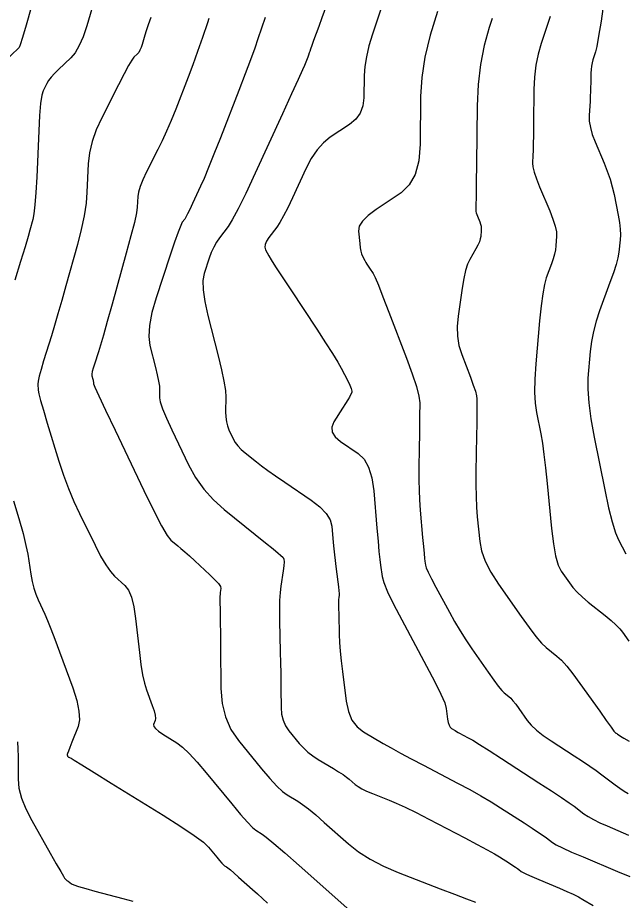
# Model space of a CAD drawing. Extents: x 2082232 to 2083549, y 592624 to 593832.
# Drawn here: x 2083105.3 to 2083143.4, y 593490.8 to 593546.3 of the extents above; entities that cross this region are included whole.
import ezdxf

# ---------------------------------------------------------------- set-up
doc = ezdxf.new("R2010")
doc.units = 0
doc.layers.add('DT_X_Contour_Major', color=7, linetype='Continuous')
doc.layers.add('DT_X_Contour_Minor', color=7, linetype='Continuous')

msp = doc.modelspace()

# ---------------------------------------------------------------- linework, layer by layer
at = {"layer": 'DT_X_Contour_Major'}
for points in [[(2083117.305, 593546.203), (2083117.213, 593545.927), (2083116.9, 593544.998), (2083116.593, 593544.119), (2083116.291, 593543.292), (2083115.995, 593542.515), (2083115.212, 593540.51), (2083114.922, 593539.787), (2083114.639, 593539.12), (2083114.363, 593538.51), (2083114.093, 593537.957), (2083113.384, 593536.557), (2083113.149, 593536.066), (2083112.979, 593535.645), (2083112.872, 593535.293), (2083112.829, 593535.011), (2083112.799, 593534.349), (2083112.747, 593533.982), (2083112.615, 593533.376), (2083112.402, 593532.532), (2083112.108, 593531.449), (2083111.217, 593528.244), (2083110.913, 593527.156), (2083110.668, 593526.296), (2083110.483, 593525.664), (2083110.357, 593525.259), (2083110.1, 593524.485), (2083110.018, 593524.221), (2083109.966, 593524.01), (2083109.942, 593523.852), (2083109.948, 593523.747), (2083110.001, 593523.537), (2083110.019, 593523.464), (2083110.031, 593523.404), (2083110.039, 593523.357), (2083110.041, 593523.322), (2083110.04, 593523.246), (2083110.125, 593523.042), (2083110.38, 593522.489), (2083110.806, 593521.587), (2083111.401, 593520.336), (2083113.217, 593516.533), (2083113.833, 593515.269), (2083114.321, 593514.327), (2083114.68, 593513.709), (2083114.911, 593513.413), (2083115.354, 593513.056), (2083115.545, 593512.898), (2083115.784, 593512.689), (2083116.071, 593512.431), (2083116.406, 593512.122), (2083117.364, 593511.234), (2083117.677, 593510.931), (2083117.896, 593510.687), (2083118.021, 593510.502), (2083118.053, 593510.377), (2083118.012, 593510.122), (2083117.999, 593510.014), (2083117.992, 593509.882), (2083117.989, 593509.724), (2083117.99, 593509.542), (2083118.002, 593509.024), (2083118.007, 593508.732), (2083118.013, 593508.246), (2083118.021, 593507.565), (2083118.03, 593506.69), (2083118.057, 593504.097), (2083118.134, 593503.162), (2083118.344, 593502.305), (2083118.688, 593501.523), (2083119.165, 593500.819), (2083120.616, 593499.042), (2083121.124, 593498.44), (2083121.559, 593497.967), (2083121.921, 593497.623), (2083122.211, 593497.408), (2083122.888, 593497.006), (2083123.181, 593496.81), (2083123.556, 593496.525), (2083124.01, 593496.15), (2083124.545, 593495.684), (2083126.079, 593494.324), (2083126.705, 593493.83), (2083127.435, 593493.367), (2083128.268, 593492.936), (2083129.203, 593492.536), (2083131.835, 593491.512), (2083132.74, 593491.162), (2083133.48, 593490.878), (2083134.056, 593490.66)], [(2083135.106, 593546.2), (2083134.918, 593545.634), (2083134.598, 593544.509), (2083134.365, 593543.315), (2083134.218, 593542.051), (2083134.159, 593540.717), (2083134.117, 593537.068), (2083134.102, 593535.865), (2083134.091, 593534.993), (2083134.084, 593534.452), (2083134.079, 593534.242), (2083134.072, 593534.123), (2083134.077, 593534.067), (2083134.096, 593533.989), (2083134.13, 593533.89), (2083134.179, 593533.768), (2083134.328, 593533.415), (2083134.375, 593533.282), (2083134.406, 593533.147), (2083134.42, 593533.01), (2083134.417, 593532.871), (2083134.387, 593532.499), (2083134.359, 593532.346), (2083134.299, 593532.166), (2083134.205, 593531.958), (2083134.079, 593531.723), (2083133.697, 593531.059), (2083133.56, 593530.759), (2083133.435, 593530.357), (2083133.322, 593529.852), (2083133.22, 593529.245), (2083132.965, 593527.49), (2083132.907, 593526.847), (2083132.924, 593526.233), (2083133.017, 593525.648), (2083133.186, 593525.093), (2083133.737, 593523.652), (2083133.917, 593523.163), (2083134.046, 593522.775), (2083134.123, 593522.488), (2083134.149, 593522.302), (2083134.149, 593521.943), (2083134.147, 593521.719), (2083134.141, 593521.317), (2083134.133, 593520.737), (2083134.12, 593519.979), (2083134.083, 593517.721), (2083134.078, 593516.908), (2083134.09, 593516.162), (2083134.12, 593515.485), (2083134.168, 593514.875), (2083134.318, 593513.339), (2083134.434, 593512.739), (2083134.669, 593512.092), (2083135.024, 593511.398), (2083135.498, 593510.656), (2083136.922, 593508.615), (2083137.421, 593507.92), (2083137.85, 593507.366), (2083138.209, 593506.951), (2083138.498, 593506.678), (2083139.176, 593506.135), (2083139.457, 593505.875), (2083139.791, 593505.502), (2083140.178, 593505.016), (2083140.618, 593504.416), (2083141.862, 593502.666), (2083142.273, 593502.09), (2083142.572, 593501.676), (2083142.758, 593501.422), (2083142.833, 593501.329), (2083142.883, 593501.297), (2083142.904, 593501.283), (2083142.929, 593501.266), (2083142.957, 593501.245), (2083142.988, 593501.222), (2083143.078, 593501.154), (2083143.172, 593501.096), (2083143.384, 593500.975), (2083143.716, 593500.788)]]:
    msp.add_lwpolyline(points, dxfattribs=at)
at = {"layer": 'DT_X_Contour_Minor'}
for points in [[(2083110.193, 593547.684), (2083109.618, 593545.729), (2083109.394, 593545.053), (2083109.153, 593544.493), (2083108.893, 593544.048), (2083108.616, 593543.719), (2083107.854, 593542.996), (2083107.594, 593542.737), (2083107.383, 593542.504), (2083107.222, 593542.295), (2083107.11, 593542.112), (2083106.88, 593541.658), (2083106.798, 593541.373), (2083106.726, 593540.858), (2083106.663, 593540.114), (2083106.609, 593539.141), (2083106.477, 593536.238), (2083106.425, 593535.255), (2083106.369, 593534.48), (2083106.306, 593533.915), (2083106.239, 593533.56), (2083106.053, 593532.89), (2083105.941, 593532.506), (2083105.745, 593531.854), (2083105.464, 593530.935), (2083105.099, 593529.749)], [(2083106.132, 593546.883), (2083105.811, 593545.79), (2083105.579, 593545.007), (2083105.436, 593544.534), (2083105.382, 593544.371), (2083103.791, 593542.859)], [(2083124.748, 593547.214), (2083124.402, 593546.25), (2083124.206, 593545.705), (2083123.881, 593544.81), (2083123.772, 593544.51), (2083123.689, 593544.28), (2083123.633, 593544.122), (2083123.602, 593544.034), (2083123.556, 593543.895), (2083123.535, 593543.835), (2083123.508, 593543.759), (2083123.473, 593543.667), (2083123.431, 593543.559), (2083123.311, 593543.251), (2083123.191, 593542.974), (2083122.92, 593542.376), (2083122.5, 593541.455), (2083121.929, 593540.212), (2083120.208, 593536.47), (2083119.618, 593535.208), (2083119.138, 593534.231), (2083118.769, 593533.537), (2083118.51, 593533.127), (2083117.968, 593532.414), (2083117.775, 593532.134), (2083117.603, 593531.829), (2083117.451, 593531.5), (2083117.319, 593531.146), (2083116.996, 593530.171), (2083116.92, 593529.732), (2083116.935, 593529.146), (2083117.041, 593528.415), (2083117.238, 593527.538), (2083117.884, 593525.004), (2083118.096, 593524.129), (2083118.246, 593523.405), (2083118.335, 593522.832), (2083118.362, 593522.411), (2083118.353, 593521.488), (2083118.363, 593521.158), (2083118.4, 593520.859), (2083118.464, 593520.593), (2083118.554, 593520.359), (2083118.833, 593519.776), (2083118.957, 593519.558), (2083119.123, 593519.341), (2083119.329, 593519.124), (2083119.576, 593518.908), (2083120.29, 593518.334), (2083120.602, 593518.093), (2083121.001, 593517.799), (2083121.489, 593517.454), (2083122.065, 593517.057), (2083123.717, 593515.929), (2083124.263, 593515.51), (2083124.663, 593515.1), (2083124.916, 593514.698), (2083125.022, 593514.304), (2083125.11, 593513.265), (2083125.145, 593512.88), (2083125.184, 593512.501), (2083125.227, 593512.13), (2083125.274, 593511.766), (2083125.405, 593510.805), (2083125.446, 593510.483), (2083125.473, 593510.235), (2083125.486, 593510.063), (2083125.484, 593509.965), (2083125.458, 593509.805), (2083125.451, 593509.694), (2083125.449, 593509.481), (2083125.452, 593509.165), (2083125.46, 593508.746), (2083125.487, 593507.494), (2083125.508, 593506.996), (2083125.548, 593506.441), (2083125.608, 593505.828), (2083125.688, 593505.158), (2083125.927, 593503.296), (2083126.063, 593502.651), (2083126.291, 593502.114), (2083126.612, 593501.685), (2083127.026, 593501.363), (2083128.252, 593500.648), (2083128.755, 593500.362), (2083129.343, 593500.037), (2083130.018, 593499.675), (2083130.777, 593499.275), (2083132.918, 593498.157), (2083133.69, 593497.746), (2083134.399, 593497.349), (2083135.047, 593496.968), (2083135.631, 593496.602), (2083137.108, 593495.645), (2083137.611, 593495.317), (2083138.012, 593495.051), (2083138.312, 593494.848), (2083138.509, 593494.706), (2083138.899, 593494.412), (2083139.129, 593494.273), (2083139.524, 593494.076), (2083140.086, 593493.821), (2083140.813, 593493.509), (2083142.975, 593492.599), (2083143.751, 593492.281)], [(2083128.273, 593547.284), (2083127.586, 593545.224), (2083127.36, 593544.481), (2083127.197, 593543.8), (2083127.096, 593543.179), (2083127.059, 593542.619), (2083127.042, 593541.205), (2083126.981, 593540.704), (2083126.808, 593540.259), (2083126.524, 593539.871), (2083126.13, 593539.54), (2083124.929, 593538.733), (2083124.496, 593538.383), (2083124.097, 593537.937), (2083123.731, 593537.396), (2083123.4, 593536.76), (2083122.562, 593534.938), (2083122.263, 593534.31), (2083121.998, 593533.791), (2083121.765, 593533.383), (2083121.564, 593533.085), (2083121.072, 593532.438), (2083120.921, 593532.207), (2083120.835, 593532.001), (2083120.815, 593531.82), (2083120.86, 593531.663), (2083121.07, 593531.277), (2083121.215, 593531.035), (2083121.493, 593530.598), (2083121.905, 593529.966), (2083122.449, 593529.139), (2083124.079, 593526.674), (2083124.634, 593525.828), (2083125.075, 593525.138), (2083125.402, 593524.604), (2083125.616, 593524.226), (2083126.033, 593523.428), (2083126.166, 593523.158), (2083126.251, 593522.945), (2083126.289, 593522.79), (2083126.278, 593522.693), (2083126.187, 593522.51), (2083126.131, 593522.41), (2083126.032, 593522.244), (2083125.89, 593522.013), (2083125.704, 593521.718), (2083125.152, 593520.843), (2083125.023, 593520.521), (2083125.049, 593520.209), (2083125.231, 593519.909), (2083125.569, 593519.619), (2083126.679, 593518.862), (2083127.052, 593518.503), (2083127.34, 593517.994), (2083127.543, 593517.334), (2083127.66, 593516.525), (2083127.859, 593514.165), (2083127.929, 593513.357), (2083127.99, 593512.702), (2083128.041, 593512.201), (2083128.083, 593511.853), (2083128.181, 593511.129), (2083128.287, 593510.755), (2083128.529, 593510.177), (2083128.909, 593509.395), (2083129.425, 593508.408), (2083130.985, 593505.504), (2083131.501, 593504.52), (2083131.879, 593503.747), (2083132.118, 593503.185), (2083132.218, 593502.833), (2083132.303, 593502.177), (2083132.341, 593501.955), (2083132.393, 593501.782), (2083132.459, 593501.659), (2083132.539, 593501.584), (2083132.769, 593501.45), (2083132.864, 593501.396), (2083132.974, 593501.335), (2083133.101, 593501.267), (2083133.243, 593501.192), (2083133.646, 593500.982), (2083133.887, 593500.842), (2083134.31, 593500.58), (2083134.913, 593500.196), (2083135.698, 593499.69), (2083138.033, 593498.177), (2083138.828, 593497.659), (2083139.462, 593497.239), (2083139.935, 593496.917), (2083140.247, 593496.693), (2083140.864, 593496.228), (2083141.13, 593496.049), (2083141.463, 593495.86), (2083141.865, 593495.662), (2083142.335, 593495.455), (2083143.678, 593494.889)], [(2083142.127, 593547.272), (2083141.944, 593546.026), (2083141.795, 593545.083), (2083141.681, 593544.442), (2083141.602, 593544.103), (2083141.435, 593543.605), (2083141.381, 593543.412), (2083141.341, 593543.207), (2083141.316, 593542.99), (2083141.305, 593542.761), (2083141.298, 593542.135), (2083141.293, 593541.887), (2083141.284, 593541.615), (2083141.27, 593541.319), (2083141.252, 593540.997), (2083141.199, 593540.107), (2083141.207, 593539.752), (2083141.274, 593539.356), (2083141.398, 593538.918), (2083141.581, 593538.439), (2083142.144, 593537.105), (2083142.341, 593536.606), (2083142.509, 593536.111), (2083142.649, 593535.62), (2083142.761, 593535.132), (2083143.022, 593533.836), (2083143.103, 593533.374), (2083143.151, 593532.961), (2083143.167, 593532.597), (2083143.15, 593532.281), (2083143.061, 593531.505), (2083143.001, 593531.167), (2083142.889, 593530.737), (2083142.725, 593530.215), (2083142.508, 593529.599), (2083141.859, 593527.835), (2083141.64, 593527.179), (2083141.468, 593526.532), (2083141.343, 593525.894), (2083141.266, 593525.266), (2083141.123, 593523.604), (2083141.108, 593522.904), (2083141.168, 593522.051), (2083141.304, 593521.044), (2083141.515, 593519.883), (2083142.18, 593516.584), (2083142.421, 593515.459), (2083142.643, 593514.561), (2083142.848, 593513.888), (2083143.034, 593513.44), (2083143.507, 593512.548)], [(2083113.658, 593546.26), (2083113.488, 593545.794), (2083113.361, 593545.427), (2083113.276, 593545.158), (2083113.105, 593544.575), (2083113.038, 593544.373), (2083112.966, 593544.206), (2083112.888, 593544.073), (2083112.805, 593543.975), (2083112.578, 593543.759), (2083112.454, 593543.591), (2083112.253, 593543.248), (2083111.975, 593542.732), (2083111.619, 593542.041), (2083110.568, 593539.967), (2083110.219, 593539.203), (2083109.961, 593538.467), (2083109.795, 593537.757), (2083109.719, 593537.076), (2083109.638, 593535.294), (2083109.578, 593534.587), (2083109.457, 593533.804), (2083109.276, 593532.943), (2083109.035, 593532.005), (2083108.312, 593529.402), (2083108.051, 593528.474), (2083107.813, 593527.641), (2083107.597, 593526.904), (2083107.402, 593526.262), (2083106.913, 593524.677), (2083106.754, 593524.14), (2083106.641, 593523.717), (2083106.576, 593523.409), (2083106.558, 593523.214), (2083106.574, 593522.848), (2083106.614, 593522.615), (2083106.721, 593522.192), (2083106.896, 593521.579), (2083107.137, 593520.775), (2083107.872, 593518.376), (2083108.159, 593517.496), (2083108.47, 593516.655), (2083108.804, 593515.852), (2083109.161, 593515.087), (2083110.144, 593513.099), (2083110.497, 593512.419), (2083110.819, 593511.869), (2083111.11, 593511.449), (2083111.369, 593511.16), (2083112.02, 593510.563), (2083112.244, 593510.267), (2083112.43, 593509.825), (2083112.578, 593509.237), (2083112.688, 593508.504), (2083112.928, 593506.356), (2083113.024, 593505.605), (2083113.131, 593504.963), (2083113.249, 593504.43), (2083113.378, 593504.006), (2083113.737, 593503.02), (2083113.85, 593502.685), (2083113.92, 593502.417), (2083113.947, 593502.218), (2083113.93, 593502.086), (2083113.828, 593501.825), (2083113.836, 593501.714), (2083113.935, 593501.577), (2083114.125, 593501.414), (2083114.406, 593501.224), (2083115.277, 593500.684), (2083115.638, 593500.415), (2083116.068, 593500.012), (2083116.567, 593499.475), (2083117.134, 593498.805), (2083118.74, 593496.838), (2083119.285, 593496.182), (2083119.718, 593495.687), (2083120.038, 593495.355), (2083120.246, 593495.184), (2083120.649, 593494.944), (2083120.908, 593494.754), (2083121.38, 593494.362), (2083122.067, 593493.77), (2083122.968, 593492.976), (2083126.539, 593489.809)], [(2083120.829, 593546.253), (2083120.385, 593544.911), (2083120.185, 593544.331), (2083119.917, 593543.599), (2083119.583, 593542.713), (2083119.182, 593541.675), (2083118.022, 593538.703), (2083117.617, 593537.677), (2083117.275, 593536.827), (2083116.995, 593536.154), (2083116.776, 593535.658), (2083116.276, 593534.57), (2083116.104, 593534.203), (2083115.965, 593533.919), (2083115.857, 593533.718), (2083115.782, 593533.599), (2083115.625, 593533.391), (2083115.532, 593533.2), (2083115.373, 593532.782), (2083115.147, 593532.138), (2083114.854, 593531.266), (2083113.983, 593528.641), (2083113.714, 593527.715), (2083113.559, 593526.907), (2083113.519, 593526.216), (2083113.593, 593525.642), (2083113.943, 593524.27), (2083114.057, 593523.797), (2083114.139, 593523.405), (2083114.187, 593523.095), (2083114.202, 593522.866), (2083114.197, 593522.367), (2083114.244, 593522.1), (2083114.39, 593521.674), (2083114.635, 593521.09), (2083114.978, 593520.347), (2083116.025, 593518.155), (2083116.459, 593517.362), (2083116.978, 593516.628), (2083117.581, 593515.953), (2083118.268, 593515.337), (2083120.212, 593513.772), (2083120.858, 593513.251), (2083121.337, 593512.863), (2083121.65, 593512.606), (2083121.797, 593512.481), (2083121.965, 593512.325), (2083122.013, 593512.229), (2083122.031, 593512.057), (2083122.019, 593511.81), (2083121.977, 593511.488), (2083121.825, 593510.528), (2083121.777, 593510.122), (2083121.747, 593509.622), (2083121.736, 593509.029), (2083121.743, 593508.343), (2083121.786, 593506.39), (2083121.8, 593505.695), (2083121.812, 593505.074), (2083121.821, 593504.529), (2083121.827, 593504.058), (2083121.839, 593502.902), (2083121.873, 593502.485), (2083121.967, 593502.103), (2083122.12, 593501.755), (2083122.333, 593501.441), (2083122.979, 593500.649), (2083123.236, 593500.362), (2083123.521, 593500.098), (2083123.835, 593499.854), (2083124.176, 593499.632), (2083125.126, 593499.068), (2083125.455, 593498.867), (2083125.731, 593498.688), (2083125.953, 593498.529), (2083126.122, 593498.393), (2083126.501, 593498.056), (2083126.675, 593497.927), (2083126.912, 593497.79), (2083127.212, 593497.647), (2083127.575, 593497.497), (2083128.627, 593497.088), (2083129.079, 593496.898), (2083129.645, 593496.635), (2083130.326, 593496.299), (2083131.122, 593495.891), (2083133.395, 593494.704), (2083134.17, 593494.296), (2083134.79, 593493.962), (2083135.255, 593493.701), (2083135.565, 593493.514), (2083136.184, 593493.113), (2083136.394, 593492.975), (2083136.562, 593492.864), (2083136.688, 593492.779), (2083136.771, 593492.719), (2083136.934, 593492.596), (2083137.049, 593492.53), (2083137.27, 593492.424), (2083137.598, 593492.278), (2083138.033, 593492.093), (2083139.335, 593491.545), (2083139.792, 593491.347), (2083140.189, 593491.164), (2083140.524, 593490.997), (2083140.799, 593490.845), (2083141.449, 593490.46)], [(2083131.659, 593546.648), (2083131.207, 593545.159), (2083130.881, 593543.772), (2083130.68, 593542.489), (2083130.605, 593541.308), (2083130.57, 593538.297), (2083130.485, 593537.259), (2083130.258, 593536.406), (2083129.887, 593535.737), (2083129.374, 593535.252), (2083127.815, 593534.204), (2083127.307, 593533.823), (2083126.953, 593533.469), (2083126.751, 593533.14), (2083126.703, 593532.838), (2083126.779, 593532.065), (2083126.811, 593531.798), (2083126.85, 593531.577), (2083126.897, 593531.401), (2083126.951, 593531.271), (2083127.106, 593530.986), (2083127.168, 593530.876), (2083127.235, 593530.762), (2083127.31, 593530.642), (2083127.391, 593530.517), (2083127.616, 593530.177), (2083127.741, 593529.93), (2083127.949, 593529.443), (2083128.24, 593528.718), (2083128.613, 593527.752), (2083129.719, 593524.86), (2083130.081, 593523.87), (2083130.34, 593523.072), (2083130.495, 593522.464), (2083130.547, 593522.048), (2083130.545, 593521.192), (2083130.544, 593520.837), (2083130.54, 593520.414), (2083130.533, 593519.923), (2083130.525, 593519.364), (2083130.499, 593517.781), (2083130.497, 593517.182), (2083130.511, 593516.569), (2083130.542, 593515.945), (2083130.588, 593515.307), (2083130.733, 593513.591), (2083130.782, 593513.016), (2083130.821, 593512.576), (2083130.85, 593512.273), (2083130.869, 593512.106), (2083130.905, 593511.841), (2083130.956, 593511.681), (2083131.084, 593511.397), (2083131.287, 593510.99), (2083131.567, 593510.461), (2083132.413, 593508.884), (2083132.74, 593508.298), (2083133.083, 593507.72), (2083133.444, 593507.152), (2083133.823, 593506.593), (2083134.855, 593505.113), (2083135.207, 593504.617), (2083135.49, 593504.237), (2083135.705, 593503.973), (2083135.85, 593503.827), (2083136.144, 593503.591), (2083136.266, 593503.478), (2083136.411, 593503.316), (2083136.58, 593503.104), (2083136.771, 593502.844), (2083137.312, 593502.083), (2083137.557, 593501.789), (2083137.889, 593501.479), (2083138.306, 593501.151), (2083138.808, 593500.806), (2083140.262, 593499.864), (2083140.779, 593499.525), (2083141.238, 593499.215), (2083141.641, 593498.933), (2083141.986, 593498.68), (2083142.829, 593498.044), (2083143.131, 593497.825), (2083143.402, 593497.645), (2083143.644, 593497.504)], [(2083138.744, 593546.321), (2083138.177, 593544.619), (2083137.989, 593543.961), (2083137.853, 593543.261), (2083137.767, 593542.521), (2083137.732, 593541.739), (2083137.707, 593539.601), (2083137.698, 593538.876), (2083137.688, 593538.304), (2083137.677, 593537.885), (2083137.666, 593537.619), (2083137.635, 593537.115), (2083137.655, 593536.879), (2083137.737, 593536.55), (2083137.881, 593536.128), (2083138.086, 593535.613), (2083138.718, 593534.116), (2083138.923, 593533.596), (2083139.065, 593533.158), (2083139.142, 593532.801), (2083139.155, 593532.527), (2083139.105, 593531.904), (2083139.073, 593531.659), (2083139.016, 593531.39), (2083138.934, 593531.097), (2083138.825, 593530.78), (2083138.503, 593529.902), (2083138.386, 593529.487), (2083138.278, 593528.9), (2083138.178, 593528.14), (2083138.086, 593527.208), (2083137.853, 593524.494), (2083137.79, 593523.54), (2083137.773, 593522.714), (2083137.804, 593522.016), (2083137.883, 593521.446), (2083138.155, 593520.097), (2083138.257, 593519.522), (2083138.359, 593518.809), (2083138.462, 593517.958), (2083138.565, 593516.969), (2083138.841, 593514.149), (2083138.955, 593513.189), (2083139.093, 593512.423), (2083139.254, 593511.851), (2083139.438, 593511.474), (2083139.96, 593510.726), (2083140.18, 593510.441), (2083140.452, 593510.147), (2083140.774, 593509.842), (2083141.146, 593509.529), (2083142.208, 593508.68), (2083142.574, 593508.375), (2083142.878, 593508.099), (2083143.119, 593507.85), (2083143.297, 593507.63), (2083143.689, 593507.079)], [(2083105.023, 593515.895), (2083105.357, 593514.775), (2083105.617, 593513.84), (2083105.802, 593513.09), (2083105.912, 593512.527), (2083106.106, 593511.272), (2083106.189, 593510.819), (2083106.294, 593510.399), (2083106.419, 593510.014), (2083106.565, 593509.663), (2083106.983, 593508.772), (2083107.159, 593508.373), (2083107.373, 593507.846), (2083107.625, 593507.189), (2083107.916, 593506.403), (2083108.742, 593504.137), (2083108.995, 593503.347), (2083109.134, 593502.677), (2083109.16, 593502.127), (2083109.073, 593501.698), (2083108.689, 593500.713), (2083108.563, 593500.388), (2083108.473, 593500.151), (2083108.419, 593500.003), (2083108.401, 593499.944), (2083108.401, 593499.905), (2083108.402, 593499.891), (2083108.405, 593499.877), (2083108.41, 593499.863), (2083108.416, 593499.85), (2083108.436, 593499.815), (2083108.447, 593499.802), (2083108.466, 593499.787), (2083108.494, 593499.771), (2083108.529, 593499.754), (2083108.635, 593499.708), (2083108.823, 593499.598), (2083109.307, 593499.302), (2083110.088, 593498.82), (2083111.166, 593498.153), (2083114.435, 593496.126), (2083115.532, 593495.431), (2083116.371, 593494.867), (2083116.952, 593494.433), (2083117.275, 593494.13), (2083117.794, 593493.494), (2083117.97, 593493.282), (2083118.11, 593493.122), (2083118.214, 593493.015), (2083118.281, 593492.96), (2083118.411, 593492.882), (2083118.495, 593492.821), (2083118.647, 593492.694), (2083118.87, 593492.502), (2083119.161, 593492.246), (2083120.031, 593491.474), (2083120.353, 593491.185), (2083120.667, 593490.896), (2083120.974, 593490.606)], [(2083105.262, 593500.736), (2083105.293, 593500.307), (2083105.304, 593499.809), (2083105.308, 593498.39), (2083105.364, 593497.829), (2083105.527, 593497.209), (2083105.798, 593496.531), (2083106.176, 593495.794), (2083107.33, 593493.751), (2083107.71, 593493.078), (2083107.986, 593492.593), (2083108.157, 593492.294), (2083108.223, 593492.182), (2083108.261, 593492.133), (2083108.283, 593492.11), (2083108.322, 593492.077), (2083108.378, 593492.034), (2083108.45, 593491.981), (2083108.664, 593491.827), (2083108.817, 593491.755), (2083109.114, 593491.654), (2083109.555, 593491.525), (2083110.141, 593491.368), (2083111.895, 593490.909), (2083112.525, 593490.733)]]:
    msp.add_lwpolyline(points, dxfattribs=at)

doc.saveas('drawing.dxf')
